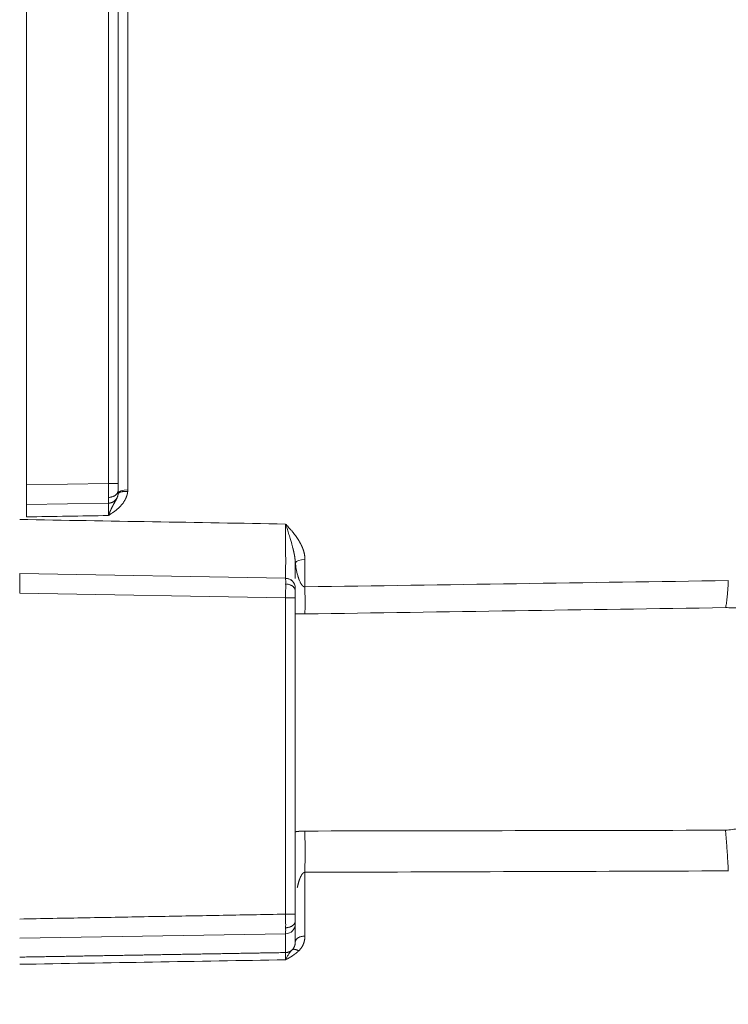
# Model space of a CAD drawing. Header units: millimetres. Extents: x 5437 to 18441, y -4466 to 3128.
# Tile 408 of 497: x 13699 to 13735, y 762 to 812. Entities that reach past the tile are written whole.
import ezdxf

# ---------------------------------------------------------------- set-up
doc = ezdxf.new("R2010")
doc.units = ezdxf.units.MM
doc.layers.add('1', color=7, linetype='Continuous', true_color=0xffffff)
doc.dimstyles.get("Standard").update_dxf_attribs({"dimtxt": 0.18, "dimasz": 0.18, "dimexe": 0.18, "dimexo": 0.0625, "dimgap": 0.09, "dimtad": 0, "dimtih": 1, "dimtoh": 1, "dimdec": 4, "dimzin": 0, "dimdsep": 46, "dimtxsty": 'Standard', "dimcen": 0.09, "dimadec": 0, "dimazin": 0, "dimtfac": 1, "dimtdec": 4, "dimtofl": 0, "dimtmove": 0, "dimatfit": 3, "dimfxl": 1, "dimtolj": 1, "dimtzin": 0, "dimarcsym": 0})

# ---------------------------------------------------------------- blocks, each defined once
blk = doc.blocks.new('*D2')
at = {"color": 0, "lineweight": -2, "transparency": 16777216}
for p, q in [((13342.585, 254.075), (13342.585, 1268.862)), ((13822.085, 1032.127), (13822.085, 1268.862))]:
    blk.add_line(p, q, dxfattribs=at)
at = {"color": 0, "lineweight": 0, "transparency": 16777216}
for p, q in [((13422.585, 1268.682), (13482.245, 1268.682)), ((13742.085, 1268.682), (13682.425, 1268.682))]:
    blk.add_line(p, q, dxfattribs=at)
at = {"color": 0, "lineweight": 20, "transparency": 16777216}
for points in [[(13422.585, 1282.015), (13422.585, 1255.349), (13342.585, 1268.682)], [(13742.085, 1282.015), (13742.085, 1255.349), (13822.085, 1268.682)]]:
    blk.add_solid(points, dxfattribs=at)
at = {"layer": 'Defpoints', "color": 0, "lineweight": 20, "transparency": 16777216}
for p in [(13822.085, 1268.682), (13822.085, 1032.064), (13342.585, 254.013)]:
    blk.add_point(p, dxfattribs=at)
at = {"color": 0, "lineweight": 20, "transparency": 16777216, "insert": (13582.335, 1268.682), "char_height": 80, "attachment_point": 5}
blk.add_mtext('\\A1;480', dxfattribs=at)
blk = doc.blocks.new('*D3')
at = {"color": 0, "lineweight": -2, "transparency": 16777216}
for p, q in [((13674.147, 1169.564), (14135.36, 1169.564)), ((13833.147, -580.436), (14135.36, -580.436))]:
    blk.add_line(p, q, dxfattribs=at)
at = {"color": 0, "lineweight": 0, "transparency": 16777216}
for p, q in [((14135.18, 1089.564), (14135.18, 421.321)), ((14135.18, -500.436), (14135.18, 167.808))]:
    blk.add_line(p, q, dxfattribs=at)
at = {"color": 0, "lineweight": 20, "transparency": 16777216}
for points in [[(14121.847, 1089.564), (14148.514, 1089.564), (14135.18, 1169.564)], [(14121.847, -500.436), (14148.514, -500.436), (14135.18, -580.436)]]:
    blk.add_solid(points, dxfattribs=at)
at = {"layer": 'Defpoints', "color": 0, "lineweight": 20, "transparency": 16777216}
for p in [(13674.085, 1169.564), (13833.085, -580.436), (14135.18, -580.436)]:
    blk.add_point(p, dxfattribs=at)
at = {"color": 0, "lineweight": 20, "transparency": 16777216, "insert": (14135.18, 294.564), "char_height": 80, "attachment_point": 5, "rotation": 270}
blk.add_mtext('\\A1;1750', dxfattribs=at)

msp = doc.modelspace()

# ---------------------------------------------------------------- linework, layer by layer
at = {"layer": '1', "color": 0, "lineweight": 20}
for p, q in [((13698.93476, 788.57029), (13698.93476, 850.55838)), ((13703.09349, 788.64288), (13703.09349, 850.48579)), ((13703.58476, 850.48579), (13703.58476, 788.64288)), ((13704.07604, 819.56434), (13704.07604, 788.32166)), ((13698.93476, 788.57029), (13703.09349, 788.64288)), ((13703.09349, 787.64304), (13698.93476, 787.57045)), ((13713.07604, 784.78535), (13713.07604, 783.39184)), ((13698.58476, 784.06434), (13712.09349, 783.82854)), ((13712.09349, 782.82869), (13698.58476, 783.06449)), ((13712.09349, 766.76702), (13712.09349, 782.82869)), ((13712.58476, 782.82869), (13712.58476, 766.76702)), ((13713.07604, 768.89232), (13713.07604, 765.65348)), ((13712.58476, 766.76702), (13712.09349, 766.76702)), ((13712.58476, 766.26764), (13712.58476, 765.34458)), ((13712.09349, 765.76826), (13698.58476, 765.5432)), ((13712.09349, 764.81582), (13712.09349, 765.76826))]:
    msp.add_line(p, q, dxfattribs=at)
msp.add_arc((13712.08476, 783.32862), 0.5, 360, 89, dxfattribs=at)
for centre, major_axis, ratio, start_param, end_param in [((13704.08476, 788.14296), (0.5, 0), 0.35745074, 1.58824962, 3.14159265), ((13713.08476, 784.58607), (-0.5, 0), 0.39862648, 4.72984227, 6.12745057), ((13698.57603, 783.06434), (0.00873, 1), 0.00872554, 4.71254128, 6.28318534), ((13712.08476, 766.26764), (0.5, 0), 0.99891472, 4.72984227, 6.28318531)]:
    msp.add_ellipse(centre, major_axis=major_axis, ratio=ratio, start_param=start_param, end_param=end_param, dxfattribs=at)
for points, degree, knots in [([(13698.93476, 787.57044), (13698.93476, 787.57045), (13698.93476, 787.59326), (13698.93476, 787.6428), (13698.93476, 787.7691), (13698.93476, 787.95319), (13698.93476, 788.03411), (13698.93476, 788.18896), (13698.93476, 788.3531), (13698.93476, 788.42642), (13698.93476, 788.49915), (13698.93476, 788.57029)], 5, [0, 0, 0, 0, 0, 0, 0.45695231, 0.45695231, 0.45695231, 0.75939223, 0.75939223, 0.75939223, 1, 1, 1, 1, 1, 1]), ([(13703.0971, 787.93593), (13703.0974, 787.98221), (13703.09754, 788.03304), (13703.09752, 788.14186), (13703.09735, 788.19984), (13703.09671, 788.32075), (13703.09625, 788.38367), (13703.09506, 788.51202), (13703.09433, 788.57745), (13703.09349, 788.64288)], 3, [0, 0, 0, 0, 0.25, 0.25, 0.5, 0.5, 0.75, 0.75, 1, 1, 1, 1]), ([(13704.07243, 788.23733), (13704.07198, 788.23234), (13704.07106, 788.22233), (13704.06935, 788.20731), (13704.06739, 788.19223), (13704.06515, 788.17709), (13704.06263, 788.1619), (13704.05984, 788.14664), (13704.05678, 788.13133), (13704.05345, 788.11596), (13704.04984, 788.10054), (13704.04596, 788.08505), (13704.04181, 788.06951), (13704.03738, 788.05391), (13704.03269, 788.03826), (13704.02771, 788.02254), (13704.02247, 788.00677), (13704.01695, 787.99095), (13704.01116, 787.97506), (13704.0051, 787.95912), (13703.99876, 787.94312), (13703.99215, 787.92706), (13703.98527, 787.91095), (13703.97811, 787.89478), (13703.97069, 787.87855), (13703.9513, 787.83756), (13703.9178, 787.77334), (13703.8659, 787.68867), (13703.80863, 787.60847), (13703.75522, 787.54406), (13703.70818, 787.49301), (13703.66918, 787.45316), (13703.62789, 787.41341), (13703.58433, 787.37372), (13703.53848, 787.33412), (13703.49035, 787.2946), (13703.44377, 787.25808), (13703.39725, 787.22333), (13703.34945, 787.18893), (13703.29498, 787.15078), (13703.23381, 787.10892), (13703.16598, 787.06329), (13703.11836, 787.03187), (13703.09349, 787.01545)], 3, [0, 0, 0, 0, 0.00951539, 0.01908228, 0.02870325, 0.03838081, 0.04811746, 0.05791564, 0.06777773, 0.07770609, 0.08770302, 0.09777078, 0.10791156, 0.11812754, 0.12842081, 0.13879346, 0.14924749, 0.15978488, 0.17040755, 0.18111738, 0.19191621, 0.20280582, 0.21378796, 0.22486433, 0.23603659, 0.24730634, 0.30996151, 0.37157996, 0.43244269, 0.4928412, 0.52612712, 0.5602695, 0.59529952, 0.63124605, 0.66813581, 0.70599353, 0.74484207, 0.77592873, 0.81158189, 0.85181029, 0.89662002, 0.94601549, 1, 1, 1, 1]), ([(13703.58476, 788.64288), (13703.58476, 788.59634), (13703.58476, 788.54923), (13703.58476, 788.50264), (13703.58476, 788.42792), (13703.58476, 788.36057), (13703.58476, 788.33491), (13703.58476, 788.31121), (13703.58476, 788.28938)], 5, [0, 0, 0, 0, 0, 0, 0.60111054, 0.60111054, 0.60111054, 1, 1, 1, 1, 1, 1]), ([(13703.58476, 788.28938), (13703.58476, 788.25647), (13703.58476, 788.22699), (13703.58476, 788.20189), (13703.58476, 788.16869), (13703.58476, 788.15033), (13703.58476, 788.14543), (13703.58476, 788.143), (13703.58476, 788.14297)], 5, [0, 0, 0, 0, 0, 0, 0.60244242, 0.60244242, 0.60244242, 1, 1, 1, 1, 1, 1]), ([(13703.09349, 787.64304), (13703.09433, 787.64305), (13703.09506, 787.64951), (13703.09625, 787.67506), (13703.09671, 787.69416), (13703.09735, 787.74425), (13703.09752, 787.77525), (13703.09754, 787.84795), (13703.0974, 787.88966), (13703.0971, 787.93593)], 3, [0, 0, 0, 0, 0.25, 0.25, 0.5, 0.5, 0.75, 0.75, 1, 1, 1, 1]), ([(13703.35818, 787.59164), (13703.36233, 787.59891), (13703.3706, 787.61338), (13703.38304, 787.63476), (13703.3954, 787.65579), (13703.40765, 787.67651), (13703.41976, 787.69697), (13703.43169, 787.71719), (13703.44342, 787.73721), (13703.4549, 787.75706), (13703.46611, 787.77676), (13703.477, 787.79635), (13703.48755, 787.81584), (13703.49771, 787.83524), (13703.50745, 787.85458), (13703.51674, 787.87385), (13703.52554, 787.89307), (13703.53383, 787.91224), (13703.54157, 787.93136), (13703.54874, 787.95043), (13703.55531, 787.96945), (13703.56126, 787.98841), (13703.56657, 788.0073), (13703.57122, 788.02611), (13703.57521, 788.04483), (13703.5785, 788.06346), (13703.58116, 788.08195), (13703.58236, 788.0944), (13703.58296, 788.10056)], 3, [0, 0, 0, 0, 0.04466871, 0.08886294, 0.13259053, 0.17585771, 0.21866899, 0.26102702, 0.30293253, 0.34438421, 0.38537866, 0.42591038, 0.46597174, 0.50555305, 0.54464254, 0.58322654, 0.62128955, 0.65881441, 0.6957825, 0.73217396, 0.76796797, 0.80314303, 0.8376773, 0.87154898, 0.90473674, 0.93722016, 0.96898025, 1, 1, 1, 1]), ([(13698.93476, 786.94338), (13698.93476, 786.98972), (13698.93476, 787.07847), (13698.93476, 787.15963), (13698.93476, 787.2176), (13698.93476, 787.23649), (13698.93476, 787.27274), (13698.93476, 787.29013), (13698.93476, 787.3402), (13698.93476, 787.37075), (13698.93476, 787.41233), (13698.93476, 787.42547), (13698.93476, 787.4503), (13698.93476, 787.46187), (13698.93476, 787.4939), (13698.93476, 787.51181), (13698.93476, 787.53353), (13698.93476, 787.53992), (13698.93476, 787.55095), (13698.93476, 787.55559), (13698.93476, 787.56672), (13698.93476, 787.57046), (13698.93476, 787.57044)], 3, [0, 0, 0, 0, 0.125, 0.25, 0.25, 0.3125, 0.3125, 0.375, 0.375, 0.5, 0.5, 0.5625, 0.5625, 0.625, 0.625, 0.75, 0.75, 0.8125, 0.8125, 0.875, 0.875, 1, 1, 1, 1]), ([(13703.09349, 787.01548), (13703.09546, 787.02067), (13703.09939, 787.03098), (13703.10528, 787.04624), (13703.11112, 787.06124), (13703.11693, 787.07597), (13703.12269, 787.09044), (13703.1284, 787.10465), (13703.13407, 787.11861), (13703.13969, 787.13232), (13703.14526, 787.14578), (13703.15078, 787.15901), (13703.15624, 787.17199), (13703.16166, 787.18474), (13703.16701, 787.19726), (13703.17231, 787.20955), (13703.17756, 787.22162), (13703.18274, 787.23346), (13703.18787, 787.24509), (13703.19293, 787.2565), (13703.19794, 787.2677), (13703.20288, 787.27868), (13703.20776, 787.28946), (13703.21258, 787.30003), (13703.21733, 787.3104), (13703.22202, 787.32057), (13703.22665, 787.33054), (13703.2312, 787.34032), (13703.2357, 787.3499), (13703.24012, 787.35929), (13703.24448, 787.36849), (13703.24877, 787.3775), (13703.253, 787.38633), (13703.25715, 787.39498), (13703.26124, 787.40344), (13703.26526, 787.41173), (13703.26921, 787.41983), (13703.27309, 787.42776), (13703.2769, 787.43552), (13703.28065, 787.44311), (13703.28433, 787.45052), (13703.28793, 787.45777), (13703.29147, 787.46484), (13703.29494, 787.47176), (13703.29834, 787.4785), (13703.30167, 787.48509), (13703.30494, 787.49151), (13703.30814, 787.49778), (13703.31126, 787.50388), (13703.31432, 787.50983), (13703.31732, 787.51562), (13703.32024, 787.52126), (13703.3231, 787.52675), (13703.32589, 787.53209), (13703.32862, 787.53727), (13703.33128, 787.54231), (13703.33387, 787.5472), (13703.3364, 787.55194), (13703.33886, 787.55654), (13703.34126, 787.561), (13703.34359, 787.56531), (13703.34586, 787.56948), (13703.34807, 787.57351), (13703.35021, 787.5774), (13703.35229, 787.58116), (13703.35431, 787.58477), (13703.35626, 787.58825), (13703.35755, 787.59052), (13703.35818, 787.59164)], 3, [0, 0, 0, 0, 0.02324176, 0.04621527, 0.06892403, 0.09137124, 0.11355978, 0.13549228, 0.15717111, 0.17859839, 0.19977602, 0.2207057, 0.24138892, 0.261827, 0.28202107, 0.30197213, 0.32168098, 0.34114834, 0.36037477, 0.37936068, 0.39810643, 0.41661221, 0.43487815, 0.45290426, 0.4706905, 0.48823671, 0.50554267, 0.5226081, 0.53943263, 0.55601586, 0.57235731, 0.58845645, 0.60431272, 0.61992549, 0.63529411, 0.65041789, 0.66529609, 0.67992796, 0.6943127, 0.70844952, 0.72233756, 0.73597598, 0.7493639, 0.76250044, 0.77538469, 0.78801576, 0.80039271, 0.81251463, 0.82438059, 0.83598966, 0.8473409, 0.8584334, 0.86926622, 0.87983844, 0.89014916, 0.90019747, 0.90998247, 0.91950328, 0.92875905, 0.93774891, 0.94647203, 0.95492761, 0.96311484, 0.97103296, 0.97868124, 0.98605895, 0.99316542, 1, 1, 1, 1]), ([(13712.10029, 784.71163), (13712.09885, 784.78536), (13712.0976, 784.86241), (13712.09546, 785.02104), (13712.09457, 785.10261), (13712.09312, 785.26798), (13712.09257, 785.35178), (13712.09175, 785.51936), (13712.09148, 785.60315), (13712.09119, 785.76868), (13712.09116, 785.85043), (13712.09129, 786.01022), (13712.09144, 786.08825), (13712.09187, 786.23934), (13712.09215, 786.3124), (13712.09278, 786.45268), (13712.09312, 786.51991), (13712.09349, 786.58399)], 3, [0, 0, 0, 0, 0.125, 0.125, 0.25, 0.25, 0.375, 0.375, 0.5, 0.5, 0.625, 0.625, 0.75, 0.75, 0.875, 0.875, 1, 1, 1, 1]), ([(13712.09349, 786.58399), (13712.12366, 786.55041), (13712.18002, 786.48768), (13712.25831, 786.40012), (13712.32443, 786.32578), (13712.37836, 786.26463), (13712.42013, 786.21669), (13712.45189, 786.17934), (13712.47754, 786.14793), (13712.50141, 786.11813), (13712.52515, 786.0878), (13712.54877, 786.05695), (13712.57225, 786.02558), (13712.59562, 785.99369), (13712.61886, 785.96129), (13712.64197, 785.92837), (13712.66496, 785.89493), (13712.68783, 785.86097), (13712.71057, 785.82649), (13712.7332, 785.79151), (13712.74808, 785.76793), (13712.75555, 785.75608)], 3, [0, 0, 0, 0, 0.12687308, 0.23694601, 0.33022005, 0.40669685, 0.46637909, 0.50927212, 0.54489771, 0.58086266, 0.61717121, 0.65382743, 0.69083531, 0.72819872, 0.76592141, 0.80400705, 0.84245917, 0.88128122, 0.92047655, 0.96004843, 1, 1, 1, 1]), ([(13712.24366, 786.12034), (13712.21852, 786.20053), (13712.19312, 786.27925), (13712.14277, 786.4338), (13712.11782, 786.50965), (13712.09349, 786.58396)], 3, [0, 0, 0, 0, 0.5, 0.5, 1, 1, 1, 1]), ([(13712.75555, 785.75608), (13712.76016, 785.74869), (13712.76935, 785.73396), (13712.78282, 785.71181), (13712.796, 785.68972), (13712.80887, 785.66767), (13712.82144, 785.64567), (13712.83371, 785.62372), (13712.84568, 785.60182), (13712.85734, 785.57997), (13712.8687, 785.55817), (13712.87976, 785.53641), (13712.89052, 785.51471), (13712.90097, 785.49305), (13712.91112, 785.47144), (13712.92096, 785.44988), (13712.93051, 785.42836), (13712.93975, 785.4069), (13712.94868, 785.38548), (13712.95732, 785.36411), (13712.96565, 785.34279), (13712.97368, 785.32152), (13712.9814, 785.3003), (13712.98883, 785.27912), (13712.99595, 785.258), (13713.00276, 785.23692), (13713.00928, 785.21589), (13713.01549, 785.19491), (13713.02139, 785.17397), (13713.027, 785.15309), (13713.0323, 785.13225), (13713.0373, 785.11146), (13713.042, 785.09072), (13713.04639, 785.07003), (13713.05048, 785.04938), (13713.05427, 785.02879), (13713.05775, 785.00824), (13713.06093, 784.98774), (13713.06381, 784.96728), (13713.06639, 784.94688), (13713.06866, 784.92652), (13713.07063, 784.90621), (13713.0723, 784.88595), (13713.07366, 784.86574), (13713.07472, 784.84557), (13713.07548, 784.82546), (13713.07595, 784.80539), (13713.07601, 784.79202), (13713.07604, 784.78535)], 3, [0, 0, 0, 0, 0.02488522, 0.04959662, 0.07413606, 0.09850543, 0.12270664, 0.14674169, 0.17061256, 0.19432132, 0.21787006, 0.24126091, 0.26449606, 0.28757774, 0.31050821, 0.33328978, 0.35592483, 0.37841575, 0.40076499, 0.42297507, 0.44504852, 0.46698794, 0.48879598, 0.51047532, 0.5320287, 0.55345891, 0.57476879, 0.59596122, 0.61703914, 0.63800551, 0.65886338, 0.67961582, 0.70026594, 0.72081692, 0.74127197, 0.76163436, 0.78190738, 0.8020944, 0.82219879, 0.842224, 0.8621735, 0.8820508, 0.90185947, 0.92160307, 0.94128526, 0.96090967, 0.98048001, 1, 1, 1, 1]), ([(13712.58415, 784.63721), (13712.58393, 784.64418), (13712.58351, 784.65824), (13712.58255, 784.67951), (13712.58134, 784.70117), (13712.57986, 784.72319), (13712.57812, 784.74558), (13712.57612, 784.76832), (13712.57384, 784.79141), (13712.57129, 784.81484), (13712.56847, 784.8386), (13712.56538, 784.86269), (13712.56203, 784.8871), (13712.5584, 784.91182), (13712.5545, 784.93686), (13712.55035, 784.96219), (13712.54592, 784.98783), (13712.54124, 785.01375), (13712.5363, 785.03996), (13712.53111, 785.06646), (13712.52567, 785.09324), (13712.51999, 785.12029), (13712.51407, 785.14761), (13712.50791, 785.1752), (13712.50153, 785.20306), (13712.49492, 785.23119), (13712.48811, 785.25958), (13712.48108, 785.28823), (13712.47385, 785.31715), (13712.46891, 785.33649), (13712.46643, 785.34622)], 3, [0, 0, 0, 0, 0.02903767, 0.0586184, 0.08873642, 0.11938586, 0.15056076, 0.18225514, 0.21446298, 0.2471783, 0.28039514, 0.31410762, 0.34830994, 0.38299644, 0.41816159, 0.45380001, 0.48990653, 0.52647618, 0.56350422, 0.60098617, 0.63891781, 0.6772952, 0.71611474, 0.75537313, 0.79506741, 0.83519499, 0.87575366, 0.91674159, 0.95815737, 1, 1, 1, 1]), ([(13712.09349, 783.82854), (13712.09313, 783.82855), (13712.09278, 783.83214), (13712.09216, 783.84765), (13712.09189, 783.85957), (13712.09146, 783.89277), (13712.09131, 783.91405), (13712.09118, 783.96671), (13712.09121, 783.9981), (13712.0915, 784.07137), (13712.09177, 784.11324), (13712.09259, 784.20735), (13712.09314, 784.25958), (13712.09458, 784.37371), (13712.09547, 784.43559), (13712.0976, 784.56776), (13712.09885, 784.63804), (13712.10029, 784.71163)], 3, [0, 0, 0, 0, 0.125, 0.125, 0.25, 0.25, 0.375, 0.375, 0.5, 0.5, 0.625, 0.625, 0.75, 0.75, 0.875, 0.875, 1, 1, 1, 1]), ([(13712.58361, 784.63719), (13712.58406, 784.63562), (13712.58497, 784.63243), (13712.58666, 784.62747), (13712.58858, 784.62233), (13712.59006, 784.61878), (13712.59081, 784.61698)], 3, [0, 0, 0, 0, 0.2408355, 0.48772793, 0.74075837, 1, 1, 1, 1]), ([(13712.58476, 784.61929), (13712.58476, 784.62365), (13712.58475, 784.62803), (13712.58456, 784.63424), (13712.58443, 784.63651), (13712.58422, 784.6385), (13712.58418, 784.63885), (13712.58413, 784.63917)], 3, [0, 0, 0, 0, 0.52706403, 0.52706403, 0.9072692, 0.9072692, 1, 1, 1, 1]), ([(13712.59082, 784.617), (13712.59811, 784.5113), (13712.612, 784.40552), (13712.65188, 784.19229), (13712.67786, 784.08484), (13712.70886, 783.97588)], 3, [0, 0, 0, 0, 0.5, 0.5, 1, 1, 1, 1]), ([(13712.0971, 783.53565), (13712.0974, 783.58191), (13712.09754, 783.62362), (13712.09752, 783.69633), (13712.09735, 783.72733), (13712.09671, 783.77742), (13712.09625, 783.79652), (13712.09506, 783.82207), (13712.09433, 783.82853), (13712.09349, 783.82854)], 3, [0, 0, 0, 0, 0.25, 0.25, 0.5, 0.5, 0.75, 0.75, 1, 1, 1, 1]), ([(13712.55036, 783.51088), (13712.53116, 783.55892), (13712.48118, 783.64559), (13712.3687, 783.74856), (13712.23439, 783.81023), (13712.14129, 783.82333), (13712.0943, 783.82358)], 3, [0, 0, 0, 0, 0.25457129, 0.51347648, 0.76517445, 1, 1, 1, 1]), ([(13712.70887, 783.97587), (13712.7113, 783.9673), (13712.7161, 783.95042), (13712.72349, 783.9255), (13712.73085, 783.90136), (13712.7382, 783.87802), (13712.74552, 783.85547), (13712.75279, 783.83371), (13712.76, 783.81276), (13712.76714, 783.7926), (13712.7742, 783.77325), (13712.78118, 783.7547), (13712.78803, 783.73696), (13712.79266, 783.72543), (13712.79493, 783.71979)], 3, [0, 0, 0, 0, 0.10016103, 0.19725591, 0.29128644, 0.38225445, 0.47016185, 0.55501063, 0.63680289, 0.71554084, 0.79122686, 0.86386349, 0.93345352, 1, 1, 1, 1]), ([(13734.52528, 782.8493), (13734.53144, 782.90882), (13734.54315, 783.03425), (13734.5589, 783.24094), (13734.56821, 783.39108), (13734.57473, 783.50847), (13734.57683, 783.54835), (13734.58083, 783.62911), (13734.58274, 783.67006), (13734.58456, 783.71157)], 3, [0, 0, 0, 0, 0.25, 0.5, 0.75, 0.75, 0.875, 0.875, 1, 1, 1, 1]), ([(13712.09349, 782.82869), (13712.09433, 782.89413), (13712.09506, 782.95956), (13712.09625, 783.08791), (13712.09671, 783.15083), (13712.09735, 783.27173), (13712.09752, 783.32972), (13712.09754, 783.43854), (13712.0974, 783.48937), (13712.0971, 783.53565)], 3, [0, 0, 0, 0, 0.25, 0.25, 0.5, 0.5, 0.75, 0.75, 1, 1, 1, 1]), ([(13712.58476, 783.32862), (13712.58476, 783.32861), (13712.58476, 783.3232), (13712.58476, 783.31211), (13712.58476, 783.28446), (13712.58476, 783.24309), (13712.58476, 783.22437), (13712.58476, 783.20404), (13712.58476, 783.1822)], 5, [0, 0, 0, 0, 0, 0, 0.60111056, 0.60111056, 0.60111056, 1, 1, 1, 1, 1, 1]), ([(13712.82537, 783.64956), (13712.82771, 783.64456), (13712.83235, 783.63468), (13712.83948, 783.62014), (13712.84662, 783.60603), (13712.8538, 783.59238), (13712.861, 783.57917), (13712.86822, 783.56641), (13712.87545, 783.55409), (13712.88271, 783.54222), (13712.88997, 783.53079), (13712.89725, 783.51982), (13712.90453, 783.50929), (13712.91182, 783.49921), (13712.91911, 783.48957), (13712.9264, 783.48039), (13712.93369, 783.47165), (13712.94098, 783.46336), (13712.94825, 783.45552), (13712.95552, 783.44813), (13712.96278, 783.44119), (13712.97003, 783.4347), (13712.97726, 783.42866), (13712.98448, 783.42307), (13712.99167, 783.41793), (13712.99885, 783.41325), (13713.00601, 783.40901), (13713.01314, 783.40523), (13713.02025, 783.40191), (13713.02733, 783.39904), (13713.03438, 783.39662), (13713.04141, 783.39466), (13713.0484, 783.39316), (13713.05537, 783.39212), (13713.0623, 783.39155), (13713.06919, 783.3914), (13713.07376, 783.3917), (13713.07604, 783.39184)], 3, [0, 0, 0, 0, 0.04671019, 0.09221935, 0.13653202, 0.17965311, 0.2215879, 0.26234215, 0.30192207, 0.34033446, 0.37758671, 0.41368691, 0.44864392, 0.48246751, 0.5151684, 0.54675847, 0.57725086, 0.60666017, 0.63500265, 0.66229644, 0.68856185, 0.71382161, 0.73810131, 0.76142973, 0.78383927, 0.80536651, 0.82605268, 0.8459442, 0.86509332, 0.88355851, 0.901405, 0.918705, 0.93553774, 0.95198919, 0.96815143, 0.98412151, 1, 1, 1, 1]), ([(13712.58476, 783.1822), (13712.58476, 783.14929), (13712.58476, 783.11216), (13712.58476, 783.07137), (13712.58476, 782.99898), (13712.58476, 782.9221), (13712.58476, 782.89072), (13712.58476, 782.85958), (13712.58476, 782.82869)], 5, [0, 0, 0, 0, 0, 0, 0.60109181, 0.60109181, 0.60109181, 1, 1, 1, 1, 1, 1]), ([(13734.44282, 782.33711), (13734.45005, 782.36121), (13734.4572, 782.39004), (13734.47133, 782.45722), (13734.47832, 782.49556), (13734.49211, 782.58152), (13734.49891, 782.62912), (13734.51233, 782.73297), (13734.51894, 782.78921), (13734.52545, 782.8493)], 3, [0, 0, 0, 0, 0.25, 0.25, 0.5, 0.5, 0.75, 0.75, 1, 1, 1, 1]), ([(13747.2592, 781.91678), (13747.18019, 781.92084), (13747.02155, 781.92899), (13746.78266, 781.941), (13746.54192, 781.95292), (13746.29933, 781.96471), (13746.05489, 781.9764), (13745.80861, 781.98796), (13745.56048, 781.9994), (13745.3105, 782.01073), (13745.05867, 782.02193), (13744.80499, 782.03301), (13744.54947, 782.04396), (13744.2921, 782.05478), (13744.03289, 782.06548), (13743.77182, 782.07605), (13743.50891, 782.08649), (13743.24415, 782.09679), (13742.97754, 782.10696), (13742.70909, 782.117), (13742.43878, 782.1269), (13742.16663, 782.13666), (13741.89263, 782.14628), (13741.61679, 782.15576), (13741.3391, 782.1651), (13741.05955, 782.17429), (13740.77817, 782.18334), (13740.49493, 782.19224), (13740.20985, 782.201), (13739.92292, 782.2096), (13739.63414, 782.21805), (13739.34351, 782.22635), (13739.05104, 782.23449), (13738.75672, 782.24248), (13738.46055, 782.25031), (13738.16253, 782.25799), (13737.86266, 782.2655), (13737.56095, 782.27285), (13737.25739, 782.28004), (13736.95199, 782.28706), (13736.64473, 782.29392), (13736.33563, 782.30061), (13736.02468, 782.30713), (13735.71188, 782.31348), (13735.39724, 782.31966), (13735.08074, 782.32566), (13734.7624, 782.3315), (13734.54955, 782.33523), (13734.44282, 782.3371)], 3, [0, 0, 0, 0, 0.0185336, 0.03720958, 0.05602796, 0.07498873, 0.09409191, 0.11333751, 0.13272552, 0.15225595, 0.17192882, 0.19174413, 0.21170188, 0.23180208, 0.25204474, 0.27242986, 0.29295745, 0.3136275, 0.33444004, 0.35539506, 0.37649256, 0.39773256, 0.41911505, 0.44064005, 0.46230755, 0.48411756, 0.50607008, 0.52816512, 0.55040268, 0.57278277, 0.59530539, 0.61797054, 0.64077822, 0.66372845, 0.68682122, 0.71005654, 0.7334344, 0.75695482, 0.78061779, 0.80442332, 0.82837142, 0.85246207, 0.8766953, 0.90107109, 0.92558945, 0.95025039, 0.97505391, 1, 1, 1, 1]), ([(13713.07604, 782.01422), (13713.06682, 782.01408), (13713.04841, 782.01382), (13713.02082, 782.01351), (13712.99327, 782.01326), (13712.96575, 782.01308), (13712.93828, 782.01297), (13712.91085, 782.01291), (13712.88345, 782.01293), (13712.8561, 782.01301), (13712.82878, 782.01315), (13712.80151, 782.01336), (13712.77427, 782.01363), (13712.74708, 782.01397), (13712.71993, 782.01437), (13712.69281, 782.01483), (13712.66574, 782.01536), (13712.6387, 782.01595), (13712.61171, 782.0166), (13712.59374, 782.01708), (13712.58476, 782.01733)], 3, [0, 0, 0, 0, 0.055959, 0.1118456, 0.16766443, 0.22342012, 0.27911735, 0.33476078, 0.3903551, 0.44590501, 0.5014152, 0.55689041, 0.61233534, 0.66775474, 0.72315332, 0.77853583, 0.83390702, 0.88927161, 0.94463436, 1, 1, 1, 1]), ([(13734.44282, 771.02831), (13734.55621, 771.04155), (13734.7822, 771.06793), (13735.12, 771.10766), (13735.45545, 771.14732), (13735.78856, 771.18692), (13736.11931, 771.22648), (13736.44771, 771.26597), (13736.77376, 771.3054), (13737.09746, 771.34478), (13737.41881, 771.38409), (13737.73781, 771.42333), (13738.05447, 771.4625), (13738.36877, 771.50161), (13738.68072, 771.54065), (13738.99032, 771.57961), (13739.29757, 771.61849), (13739.60247, 771.6573), (13739.90502, 771.69603), (13740.20522, 771.73469), (13740.50307, 771.77324), (13740.70084, 771.79903), (13740.79934, 771.81187)], 3, [0, 0, 0, 0, 0.0534808, 0.10659517, 0.15934312, 0.21172465, 0.26373976, 0.31538845, 0.36667074, 0.41758663, 0.46813612, 0.51831922, 0.56813593, 0.61758626, 0.66667021, 0.7153878, 0.76373903, 0.8117239, 0.85934243, 0.90659461, 0.95348047, 1, 1, 1, 1]), ([(13712.58476, 770.94866), (13712.59374, 770.95011), (13712.61171, 770.95301), (13712.6387, 770.95706), (13712.66574, 770.96089), (13712.69281, 770.96447), (13712.71993, 770.96781), (13712.74708, 770.97091), (13712.77427, 770.97377), (13712.80151, 770.97639), (13712.82878, 770.97876), (13712.8561, 770.9809), (13712.88345, 770.98279), (13712.91085, 770.98444), (13712.93828, 770.98585), (13712.96575, 770.98701), (13712.99327, 770.98794), (13713.02082, 770.98862), (13713.04841, 770.98907), (13713.06682, 770.98917), (13713.07604, 770.98922)], 3, [0, 0, 0, 0, 0.05536564, 0.11072839, 0.16609299, 0.22146417, 0.27684669, 0.33224527, 0.38766466, 0.4431096, 0.4985848, 0.554095, 0.60964491, 0.66523923, 0.72088266, 0.77657988, 0.83233558, 0.8881544, 0.944041, 1, 1, 1, 1]), ([(13734.44283, 771.02836), (13734.45005, 770.94354), (13734.45735, 770.85658), (13734.47187, 770.67967), (13734.47909, 770.58972), (13734.4932, 770.40832), (13734.50009, 770.31688), (13734.51328, 770.13411), (13734.51958, 770.04279), (13734.52547, 769.95236)], 3, [0, 0, 0, 0, 0.25, 0.25, 0.5, 0.5, 0.75, 0.75, 1, 1, 1, 1]), ([(13734.5275, 769.95252), (13734.53326, 769.86312), (13734.5388, 769.77547), (13734.54937, 769.60353), (13734.5544, 769.51924), (13734.56393, 769.35402), (13734.56842, 769.27309), (13734.57473, 769.1543), (13734.57675, 769.11519), (13734.58063, 769.03846), (13734.58248, 769.00077), (13734.58424, 768.96374)], 3, [0, 0, 0, 0, 0.25, 0.25, 0.5, 0.5, 0.75, 0.75, 0.875, 0.875, 1, 1, 1, 1]), ([(13713.07604, 768.89232), (13713.07455, 768.89234), (13713.07156, 768.8924), (13713.06708, 768.89221), (13713.06257, 768.89184), (13713.05806, 768.89125), (13713.05353, 768.89045), (13713.04899, 768.88945), (13713.04443, 768.88824), (13713.03987, 768.88682), (13713.03529, 768.88519), (13713.0307, 768.88335), (13713.0261, 768.88131), (13713.02149, 768.87905), (13713.01687, 768.87658), (13713.01224, 768.87391), (13713.0076, 768.87102), (13713.00295, 768.86793), (13712.9983, 768.86462), (13712.99363, 768.86111), (13712.98896, 768.85738), (13712.98429, 768.85345), (13712.9796, 768.8493), (13712.97491, 768.84494), (13712.97022, 768.84037), (13712.96552, 768.83559), (13712.96082, 768.83059), (13712.95611, 768.82539), (13712.9514, 768.81997), (13712.94669, 768.81434), (13712.94197, 768.8085), (13712.93725, 768.80244), (13712.93254, 768.79617), (13712.92782, 768.78969), (13712.9231, 768.783), (13712.91839, 768.77609), (13712.91367, 768.76897), (13712.90896, 768.76163), (13712.90425, 768.75408), (13712.89955, 768.74632), (13712.89485, 768.73834), (13712.89015, 768.73015), (13712.88546, 768.72174), (13712.88078, 768.71312), (13712.8761, 768.70429), (13712.87143, 768.69524), (13712.86677, 768.68597), (13712.86212, 768.67649), (13712.85747, 768.66679), (13712.85284, 768.65688), (13712.84822, 768.64676), (13712.84361, 768.63642), (13712.83901, 768.62586), (13712.83443, 768.61509), (13712.82986, 768.6041), (13712.82531, 768.5929), (13712.82077, 768.58148), (13712.81625, 768.56984), (13712.81174, 768.55799), (13712.80879, 768.55001), (13712.8073, 768.54598)], 3, [0, 0, 0, 0, 0.00922642, 0.0184855, 0.02780047, 0.03719418, 0.04668887, 0.05630611, 0.06606665, 0.07599033, 0.08609605, 0.09640169, 0.10692413, 0.11767922, 0.1286818, 0.13994576, 0.15148401, 0.16330859, 0.17543068, 0.18786066, 0.20060815, 0.2136821, 0.22709078, 0.24084186, 0.25494247, 0.26939921, 0.28421821, 0.29940517, 0.31496539, 0.33090378, 0.34722492, 0.3639331, 0.3810323, 0.39852623, 0.41641837, 0.43471197, 0.45341008, 0.47251554, 0.49203105, 0.51195911, 0.53230208, 0.55306221, 0.57424157, 0.59584216, 0.61786583, 0.64031435, 0.6631894, 0.68649255, 0.7102253, 0.73438907, 0.75898521, 0.78401501, 0.80947968, 0.83538039, 0.86171824, 0.88849429, 0.91570955, 0.94336498, 0.9714615, 1, 1, 1, 1]), ([(13712.8073, 768.54598), (13712.80487, 768.53932), (13712.79989, 768.52561), (13712.7925, 768.50439), (13712.78493, 768.48195), (13712.77722, 768.45827), (13712.76937, 768.43337), (13712.7614, 768.40722), (13712.75332, 768.37982), (13712.74516, 768.35117), (13712.73692, 768.32125), (13712.72864, 768.29006), (13712.72033, 768.25759), (13712.71201, 768.22384), (13712.70372, 768.18879), (13712.69544, 768.15246), (13712.6901, 768.12775), (13712.68739, 768.1152)], 3, [0, 0, 0, 0, 0.04763352, 0.0979755, 0.15102908, 0.20679707, 0.26528196, 0.32648606, 0.39041146, 0.45706014, 0.52643396, 0.59853468, 0.67336401, 0.7509236, 0.83121507, 0.91424001, 1, 1, 1, 1]), ([(13712.09682, 766.07672), (13712.0971, 766.12266), (13712.09723, 766.17278), (13712.09721, 766.27959), (13712.09705, 766.33628), (13712.09647, 766.45416), (13712.09604, 766.51535), (13712.09494, 766.64004), (13712.09427, 766.70353), (13712.09349, 766.76702)], 3, [0, 0, 0, 0, 0.25, 0.25, 0.5, 0.5, 0.75, 0.75, 1, 1, 1, 1]), ([(13712.58476, 766.76702), (13712.58476, 766.72183), (13712.58476, 766.67611), (13712.58476, 766.63088), (13712.58476, 766.55816), (13712.58476, 766.49218), (13712.58476, 766.46696), (13712.58476, 766.44354), (13712.58476, 766.42184)], 5, [0, 0, 0, 0, 0, 0, 0.60104581, 0.60104581, 0.60104581, 1, 1, 1, 1, 1, 1]), ([(13712.58476, 766.42184), (13712.58476, 766.38915), (13712.58476, 766.35962), (13712.58476, 766.33411), (13712.58476, 766.29949), (13712.58476, 766.27873), (13712.58476, 766.27269), (13712.58476, 766.26904), (13712.58476, 766.26764)], 5, [0, 0, 0, 0, 0, 0, 0.60102874, 0.60102874, 0.60102874, 1, 1, 1, 1, 1, 1]), ([(13712.09349, 765.76826), (13712.09427, 765.77123), (13712.09494, 765.78026), (13712.09604, 765.81011), (13712.09647, 765.83093), (13712.09705, 765.8836), (13712.09721, 765.91546), (13712.09723, 765.98906), (13712.0971, 766.0308), (13712.09682, 766.07672)], 3, [0, 0, 0, 0, 0.25, 0.25, 0.5, 0.5, 0.75, 0.75, 1, 1, 1, 1]), ([(13712.54842, 765.14256), (13712.54974, 765.14614), (13712.55249, 765.15364), (13712.55647, 765.16543), (13712.56051, 765.17832), (13712.56452, 765.19231), (13712.56842, 765.20742), (13712.57214, 765.22367), (13712.57557, 765.24106), (13712.57863, 765.25959), (13712.58121, 765.27925), (13712.58318, 765.30005), (13712.58451, 765.32196), (13712.58467, 765.33691), (13712.58476, 765.34458)], 3, [0, 0, 0, 0, 0.05380058, 0.11296807, 0.17750371, 0.24740846, 0.32268309, 0.40332818, 0.48934421, 0.58073157, 0.67749058, 0.77962152, 0.8871246, 1, 1, 1, 1]), ([(13713.07604, 765.65348), (13713.07601, 765.6476), (13713.07596, 765.63585), (13713.07553, 765.61826), (13713.07484, 765.60074), (13713.07388, 765.58328), (13713.07264, 765.5659), (13713.07113, 765.54858), (13713.06934, 765.53133), (13713.06727, 765.51415), (13713.06493, 765.49703), (13713.06231, 765.47999), (13713.05942, 765.46301), (13713.05625, 765.4461), (13713.05281, 765.42925), (13713.04909, 765.41248), (13713.0451, 765.39577), (13713.04083, 765.37913), (13713.03628, 765.36256), (13713.03146, 765.34605), (13713.02637, 765.32961), (13713.021, 765.31324), (13713.01535, 765.29694), (13713.00943, 765.2807), (13713.00323, 765.26453), (13712.99511, 765.24434), (13712.98481, 765.22029), (13712.97198, 765.19258), (13712.9584, 765.16537), (13712.94408, 765.13867), (13712.929, 765.11246), (13712.91317, 765.08676), (13712.89659, 765.06155), (13712.87927, 765.03685), (13712.86119, 765.01264), (13712.84236, 764.98893), (13712.82279, 764.96572), (13712.80245, 764.94302), (13712.78142, 764.92078), (13712.76676, 764.90636), (13712.75943, 764.89916)], 3, [0, 0, 0, 0, 0.02180817, 0.04353622, 0.06518749, 0.08676535, 0.1082732, 0.12971446, 0.15109262, 0.17241116, 0.19367362, 0.21488355, 0.23604453, 0.25716016, 0.27823408, 0.29926994, 0.32027141, 0.34124217, 0.36218594, 0.38310643, 0.40400738, 0.42489252, 0.44576561, 0.46663041, 0.48749067, 0.50835017, 0.54510983, 0.58152267, 0.61761075, 0.65339674, 0.68890389, 0.72415601, 0.7591774, 0.79399287, 0.82862767, 0.86310744, 0.89745816, 0.93170612, 0.96587783, 1, 1, 1, 1]), ([(13712.25497, 764.74558), (13712.25769, 764.74956), (13712.26311, 764.75746), (13712.27122, 764.76894), (13712.27926, 764.78008), (13712.28722, 764.79086), (13712.29511, 764.80129), (13712.30291, 764.81141), (13712.31063, 764.82121), (13712.31826, 764.8307), (13712.3258, 764.83991), (13712.33325, 764.84883), (13712.3406, 764.85749), (13712.34785, 764.8659), (13712.355, 764.87405), (13712.36205, 764.88198), (13712.36899, 764.88967), (13712.37582, 764.89716), (13712.38255, 764.90444), (13712.38916, 764.91153), (13712.39566, 764.91843), (13712.40205, 764.92516), (13712.40832, 764.93173), (13712.41447, 764.93814), (13712.4205, 764.9444), (13712.42449, 764.94853), (13712.42646, 764.95058)], 3, [0, 0, 0, 0, 0.04911391, 0.09758936, 0.14542684, 0.19262644, 0.2391879, 0.28511063, 0.33039368, 0.37503578, 0.41903533, 0.46239046, 0.50509896, 0.54715836, 0.58856591, 0.62931857, 0.66941307, 0.7088459, 0.74761332, 0.78571138, 0.82313592, 0.85988263, 0.89594704, 0.93132455, 0.96601046, 1, 1, 1, 1]), ([(13712.42646, 764.95058), (13712.42889, 764.95306), (13712.43379, 764.95806), (13712.44091, 764.96573), (13712.44795, 764.97359), (13712.45489, 764.98166), (13712.46171, 764.98993), (13712.46841, 764.9984), (13712.475, 765.00708), (13712.48145, 765.01596), (13712.48778, 765.02503), (13712.49183, 765.03117), (13712.49387, 765.03427)], 3, [0, 0, 0, 0, 0.09211449, 0.18595868, 0.28154186, 0.37887282, 0.47795991, 0.57881103, 0.68143366, 0.78583492, 0.89202156, 1, 1, 1, 1]), ([(13712.49387, 765.03427), (13712.49589, 765.03741), (13712.49998, 765.04377), (13712.50587, 765.05351), (13712.51169, 765.06355), (13712.5174, 765.0739), (13712.52298, 765.08457), (13712.52842, 765.09555), (13712.53371, 765.10684), (13712.53882, 765.11846), (13712.54378, 765.13038), (13712.54686, 765.13845), (13712.54841, 765.14254)], 3, [0, 0, 0, 0, 0.08858975, 0.17970432, 0.27334832, 0.36952601, 0.4682413, 0.56949782, 0.67329894, 0.77964777, 0.88854723, 1, 1, 1, 1])]:
    msp.add_open_spline(points, degree=degree, knots=knots, dxfattribs=at)
for points, degree in [([(13703.58476, 788.64288), (13703.09349, 788.64288)], 1), ([(13704.07604, 788.32166), (13704.07604, 788.29353), (13704.07483, 788.26538), (13704.07243, 788.23733)], 3), ([(13698.58476, 786.81253), (13703.08768, 786.73635), (13707.59059, 786.66017), (13712.09349, 786.58399)], 3), ([(13703.09349, 787.01545), (13701.70725, 786.99143), (13700.321, 786.9674), (13698.93476, 786.94338)], 3), ([(13712.32604, 785.84935), (13712.29939, 785.94155), (13712.27169, 786.03185), (13712.24366, 786.12034)], 3), ([(13712.38713, 785.63775), (13712.36766, 785.70945), (13712.34718, 785.77997), (13712.32604, 785.84935)], 3), ([(13712.46643, 785.34622), (13712.44289, 785.446), (13712.41614, 785.54311), (13712.38713, 785.63775)], 3), ([(13712.58476, 784.61937), (13712.58476, 784.42898), (13712.58476, 784.2505), (13712.58476, 784.08701), (13712.58476, 783.93977), (13712.58476, 783.81142)], 5), ([(13712.79493, 783.71979), (13712.80483, 783.69652), (13712.81498, 783.67311), (13712.82537, 783.64956)], 3), ([(13713.07604, 783.39184), (13720.24553, 783.49898), (13727.41503, 783.60554), (13734.58453, 783.71158)], 3), ([(13734.58453, 783.71158), (13734.58468, 783.71511), (13734.58476, 783.71864), (13734.58476, 783.72218)], 3), ([(13712.58476, 782.82869), (13712.09349, 782.82869)], 1), ([(13734.44282, 782.3371), (13727.32015, 782.22999), (13720.19787, 782.12237), (13713.07604, 782.01422)], 3), ([(13713.07604, 770.98922), (13720.19787, 771.00144), (13727.32015, 771.01448), (13734.44282, 771.02831)], 3), ([(13734.58453, 768.96376), (13727.41503, 768.9394), (13720.24553, 768.91558), (13713.07604, 768.89232)], 3), ([(13734.58446, 768.9543), (13734.58446, 768.95745), (13734.58439, 768.9606), (13734.58424, 768.96374)], 3), ([(13698.58477, 766.51981), (13712.09349, 766.76702)], 1), ([(13698.58476, 764.58519), (13701.28651, 764.63132), (13703.98825, 764.67744), (13706.69, 764.72357), (13709.39174, 764.7697), (13712.09349, 764.81582)], 5), ([(13712.17712, 764.61759), (13712.20305, 764.66369), (13712.22918, 764.70643), (13712.25497, 764.74558)], 3), ([(13712.75943, 764.89916), (13712.69364, 764.83555), (13712.60855, 764.76989), (13712.51842, 764.70298), (13712.44686, 764.6565)], 4), ([(13712.09349, 764.44856), (13707.59058, 764.37199), (13703.08767, 764.29542), (13698.58476, 764.21885)], 3), ([(13712.44705, 764.65633), (13712.33363, 764.58263), (13712.21339, 764.5148), (13712.09349, 764.44856)], 3), ([(13712.09349, 764.44858), (13712.12079, 764.50956), (13712.14884, 764.5658), (13712.17712, 764.61759)], 3)]:
    msp.add_open_spline(points, degree=degree, dxfattribs=at)
for points, weights in [([(13703.0971, 787.93593), (13703.58476, 787.94444), (13703.58476, 788.28938)], [1, 0.715778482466, 1]), ([(13703.58296, 788.10056), (13703.59735, 788.26963), (13704.07243, 788.23733)], [1, 0.723803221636, 1]), ([(13703.58476, 788.14296), (13703.58476, 787.65161), (13703.09349, 787.64304)], [1, 0.713250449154, 1]), ([(13703.09349, 787.01545), (13703.08551, 787.6429), (13703.09349, 787.64304)], [1, 0.828406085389, 1]), ([(13712.58476, 783.1822), (13712.58476, 783.52714), (13712.0971, 783.53565)], [1, 0.715778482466, 1]), ([(13713.07604, 782.01422), (13713.08572, 782.32007), (13713.07604, 783.39184)], [1, 0.904622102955, 1]), ([(13713.07604, 770.98922), (13713.08572, 769.85124), (13713.07604, 768.89232)], [1, 0.904622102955, 1]), ([(13712.58476, 766.42184), (13712.58476, 766.08485), (13712.09682, 766.07672)], [1, 0.715584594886, 1]), ([(13713.07604, 765.65348), (13712.58476, 765.64819), (13712.58476, 765.34458)], [1, 0.713250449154, 1]), ([(13712.09349, 764.44856), (13712.09, 764.79495), (13712.09349, 764.81582)], [1, 0.912995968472, 1]), ([(13712.42646, 764.95058), (13712.28594, 764.81918), (13712.09349, 764.81582)], [0.856998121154, 0.863937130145, 1]), ([(13712.75943, 764.89916), (13712.5338, 765.03928), (13712.42646, 764.95058)], [1, 0.864652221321, 1])]:
    msp.add_rational_spline(points, weights, degree=2, dxfattribs=at)

# ---------------------------------------------------------------- dimensions: what is measured, and where the dimension line sits
at = {"color": 0, "lineweight": 20}
dim = msp.add_linear_dim(base=(13822.0847614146, 1268.6818655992), p1=(13342.5847614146, 254.0126467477), p2=(13822.0847614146, 1032.0643367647), dimstyle='Standard', override={"dimtxt": 80, "dimasz": 80, "dimdec": 0, "dimlwd": 0}, dxfattribs=at)
dim.commit()
dim.dimension.update_dxf_attribs({"geometry": '*D2', "text_midpoint": (13582.3347614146, 1268.6818655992)})
dim = msp.add_linear_dim(base=(14135.18029, -580.43566), p1=(13674.08476, 1169.56434), p2=(13833.08476, -580.43566), angle=90, dimstyle='Standard', override={"dimtxt": 80, "dimasz": 80, "dimdec": 0, "dimlwd": 0}, dxfattribs=at)
dim.commit()
dim.dimension.update_dxf_attribs({"geometry": '*D3', "text_midpoint": (14135.18029, 294.56434), "text_rotation": 270})

doc.saveas('drawing.dxf')
